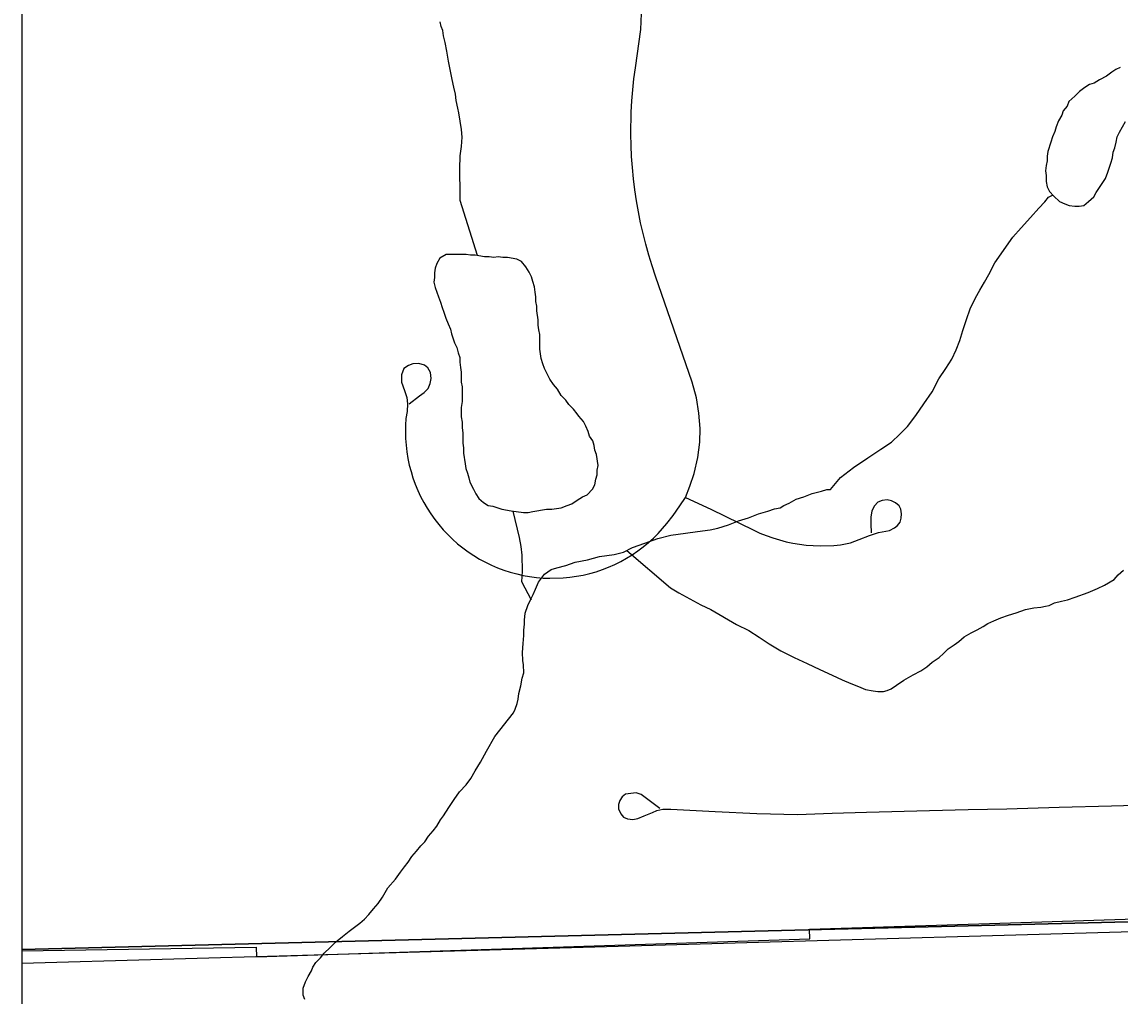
# Model space of a CAD drawing. Extents: x 103424 to 290657, y 38711 to 110967.
# Drawn here: x 103424 to 106298, y 43011 to 45561 of the extents above; entities that cross this region are included whole.
import ezdxf

# ---------------------------------------------------------------- set-up
doc = ezdxf.new("R2010")
doc.units = 0
for name, color, linetype in [('GM_X_City_Street', 7, 'Continuous'), ('GM_X_Corporation', 7, 'Continuous'), ('GM_X_Minor_Lake', 7, 'Continuous'), ('GM_X_Minor_River', 7, 'Continuous'), ('GM_X_Rail_Line', 7, 'Continuous')]:
    doc.layers.add(name, color=color, linetype=linetype)

msp = doc.modelspace()

# ---------------------------------------------------------------- linework, layer by layer
at = {"layer": 'GM_X_City_Street'}
for points in [[(104436.8, 44561.5), (104464.4, 44582.3), (104476.5, 44591.1), (104486.5, 44601.5), (104492.1, 44614.4), (104494.9, 44628), (104493, 44643.2), (104485.7, 44655.2), (104476.9, 44662.4), (104462.4, 44666.8), (104446.8, 44666.4), (104435.2, 44662), (104423.6, 44653.6), (104416.8, 44637.2), (104417.2, 44618.4), (104424.8, 44595.9), (104431.2, 44578.3), (104432.8, 44561.1), (104431.6, 44541.4), (104428.8, 44523), (104427.7, 44505.5), (104427.2, 44488), (104427.7, 44470.5), (104429, 44453), (104431, 44435.5), (104434, 44418.2), (104437.5, 44401), (104442, 44384), (104447, 44367.3), (104453.1, 44350.8), (104459.9, 44334.6), (104467.2, 44318.7), (104475.2, 44303.1), (104484, 44288), (104493.6, 44273.3), (104503.9, 44259), (104514.7, 44245.1), (104526, 44231.8), (104538.1, 44219.1), (104550.7, 44206.8), (104563.8, 44195.3), (104577.6, 44184.2), (104591.7, 44173.8), (104606.3, 44164.2), (104621.4, 44155.1), (104636.7, 44146.8), (104652.6, 44139.1), (104668.7, 44132.2), (104685.1, 44126.1), (104701.7, 44120.7), (104718.8, 44116), (104735.9, 44112.2), (104752, 44109.3), (104770.4, 44106.8), (104788, 44105.3), (104805.4, 44104.7), (104840.6, 44105.7), (104858, 44107.3), (104875.4, 44109.9), (104892.5, 44113.1), (104909.6, 44117.2), (104926.5, 44122), (104942.8, 44127.5), (104959.2, 44133.9), (104975.3, 44141), (104990.9, 44148.8), (105006.3, 44157.3), (105021.1, 44166.5), (105035.7, 44176.3), (105049.6, 44186.9), (105063.2, 44198), (105076.3, 44209.7), (105088.6, 44222.1), (105100.4, 44234.9), (105111.8, 44248.3), (105128.4, 44268.7), (105145.9, 44294.7), (105160.3, 44316.1), (105171.9, 44345.9), (105182.9, 44379), (105192.6, 44421.2), (105197.8, 44461.4), (105199.1, 44497.1), (105195, 44537.3), (105189.5, 44576.7), (105177.9, 44618.2), (105130, 44756.7), (105082.2, 44895.3), (105072.8, 44923), (105064.3, 44950.9), (105056.3, 44978.9), (105049.2, 45007.2), (105042.7, 45035.6), (105037.2, 45064.2), (105032.1, 45092.9), (105027.9, 45121.7), (105024.4, 45150.7), (105021.4, 45179.7), (105019.4, 45208.8), (105018.1, 45237.8), (105017.4, 45267), (105018.4, 45325.2), (105020.2, 45354.4), (105022.5, 45383.4), (105025.5, 45412.4), (105029.3, 45441.3), (105043.7, 45540.9), (105045.5, 45583.3)], [(105160.3, 44316.1), (105226.4, 44285.4), (105339, 44230.5), (105355.3, 44223), (105371.9, 44216.3), (105388.8, 44210.2), (105406.2, 44205), (105423.5, 44200.5), (105441.1, 44196.8), (105458.8, 44193.9), (105476.6, 44191.7), (105494.5, 44190.3), (105512.6, 44189.6), (105548.4, 44190.7), (105566.3, 44192.5), (105591.8, 44197.7), (105615.3, 44206), (105641.5, 44216.4), (105665.1, 44224.5), (105694.2, 44230.2), (105707.6, 44236.4), (105715.6, 44242.6), (105722.2, 44251.7), (105725.1, 44261.9), (105725.9, 44273.6), (105724.1, 44285.3), (105719.2, 44294.7), (105710.2, 44302.5), (105699.6, 44307.6), (105688.5, 44310), (105674.8, 44308.3), (105663.8, 44303.9), (105654.6, 44294.7), (105648.2, 44281), (105645.7, 44264.8), (105645.2, 44247.4), (105645.9, 44223.6)], [(105093, 43502), (105044, 43538.6), (105031, 43542.8), (105003.2, 43539.2), (104994.9, 43532.5), (104988.7, 43523.1), (104984.6, 43512.3), (104985.1, 43501), (104990.8, 43488.5), (104998, 43479.8), (105008.8, 43475.1), (105022.3, 43473.6), (105035.7, 43476.2), (105052.2, 43482.9), (105073.9, 43491.7), (105085.7, 43496.8), (105100.7, 43499.9), (105121.9, 43500.5), (105238.2, 43494.3), (105347.4, 43488.8), (105453.8, 43486.6), (105543.8, 43489.5), (105633.7, 43492.5), (105798.7, 43496.6), (105899.9, 43499.1), (106001.1, 43501.6), (106138.2, 43505.4), (106275.2, 43509.3), (106431.8, 43513.7)]]:
    msp.add_lwpolyline(points, dxfattribs=at)
at = {"layer": 'GM_X_Corporation'}
for points in [[(103423.7, 96534.8), (103423.7, 38711.2), (175679.7, 38711.2), (175679.7, 110967.2), (119699, 110967.2), (119716.9, 106542.5), (119719.8, 106322.8), (119720.8, 106006.3), (119709.7, 99445.7), (119706.4, 99064.2), (119663.9, 96690), (117026.4, 96688.2), (115542.1, 96665), (105081.7, 96574.5)], [(103423.7, 43132.7), (103423.7, 38711.2), (119963.5, 38711.2), (119934.2, 43543), (116952, 43470.9), (108691.3, 43264.4)]]:
    msp.add_lwpolyline(points, close=True, dxfattribs=at)
for points in [[(103423.7, 70904.9), (103423.7, 43132.7), (108691.3, 43264.4), (116952, 43470.9), (119934.2, 43543), (119908.2, 46302.1), (119859.8, 51426.6), (119800.4, 57496.9), (119747.3, 63220.6), (119711.4, 67089.1)], [(103915.8, 48379.3), (103918.7, 48227.5), (103423.7, 48197.7), (103423.7, 43129.9), (104036.8, 43138.7), (104037.8, 43113.5), (104545.5, 43130), (105485.4, 43160.7), (105484.9, 43185.9), (106011, 43203.1), (108630.1, 43286.9), (108696.6, 43288.9), (109741.2, 43311.5), (111918.6, 43359.3), (112798.1, 43384.6), (113104.4, 43393), (114284.5, 43429.3), (115454.2, 43457), (116953.7, 43492.4), (117668.8, 43508.8)]]:
    msp.add_lwpolyline(points, dxfattribs=at)
at = {"layer": 'GM_X_Minor_Lake'}
for points in [[(106286.7, 45436.6), (106275.9, 45429.4), (106261.8, 45419.3), (106243.7, 45409.2), (106229.6, 45401.2), (106217.5, 45397.2), (106205.4, 45389.1), (106191.4, 45379), (106179.3, 45366.9), (106163.2, 45352.8), (106159.1, 45340.7), (106149.1, 45328.7), (106145, 45316.6), (106137, 45302.5), (106130.9, 45286.3), (106126.9, 45274.3), (106120.9, 45260.1), (106116.8, 45246), (106108.8, 45221.9), (106106.7, 45209.8), (106106.7, 45197.7), (106104.7, 45185.6), (106102.7, 45171.5), (106104.7, 45159.4), (106104.7, 45143.3), (106106.7, 45129.2), (106112.7, 45117.1), (106124.7, 45105), (106138.8, 45090.9), (106152.9, 45084.8), (106164.9, 45080.8), (106179, 45078.8), (106191.1, 45078.7), (106203.1, 45080.8)], [(106298, 45441.5), (106286.7, 45436.6)], [(106203.1, 45080.8), (106215.2, 45090.8), (106229.3, 45102.9), (106235.4, 45115), (106259.5, 45151.3), (106265.6, 45167.4), (106273.7, 45191.6), (106277.7, 45205.7), (106279.7, 45219.8), (106283.7, 45231.9), (106287.8, 45246), (106289.8, 45260.1), (106295.8, 45272.2), (106312, 45300.4)], [(104694.6, 44944.3), (104682.5, 44944.3), (104670.4, 44946.3), (104658.4, 44944.3), (104646.3, 44946.3), (104634.2, 44946.3), (104610.1, 44950.4), (104598, 44950.4), (104586, 44952.4), (104547.8, 44952.4), (104533.7, 44952.4), (104517.6, 44942.4), (104509.5, 44928.3), (104505.5, 44916.2), (104503.5, 44904.1), (104503.5, 44892), (104501.4, 44879.9), (104505.4, 44865.8), (104513.5, 44841.6), (104519.5, 44827.5), (104523.5, 44813.4), (104527.5, 44801.3), (104533.5, 44785.2), (104539.6, 44771.1), (104545.6, 44756.9), (104547.6, 44744.9), (104555.6, 44720.7), (104561.6, 44708.6), (104565.6, 44694.5), (104569.6, 44682.4), (104569.6, 44670.3), (104571.6, 44656.2), (104573.6, 44644.1), (104573.6, 44617.9), (104575.6, 44605.8), (104575.6, 44581.6), (104575.6, 44567.5), (104573.6, 44551.4), (104573.5, 44527.2), (104575.5, 44513.1), (104575.5, 44499), (104577.5, 44484.9), (104577.5, 44458.7), (104579.5, 44446.6), (104579.5, 44432.5), (104583.5, 44404.2), (104585.5, 44392.2), (104589.5, 44380.1), (104593.5, 44368), (104595.5, 44355.9), (104605.6, 44337.7), (104611.6, 44325.6), (104619.6, 44313.5), (104631.7, 44303.5), (104643.8, 44295.4)], [(104881.2, 44529.5), (104877.2, 44535.1), (104867.2, 44547.2), (104855.1, 44559.3), (104847.1, 44571.4), (104835.1, 44583.5), (104825, 44599.6), (104815, 44611.7), (104804.9, 44625.8), (104790.9, 44654.1), (104786.9, 44666.2), (104782.8, 44680.3), (104778.8, 44704.4), (104778.9, 44742.7), (104776.9, 44754.8), (104774.9, 44766.9), (104774.9, 44781), (104770.9, 44805.2), (104770.9, 44817.3), (104768.9, 44829.4), (104768.9, 44841.5), (104766.9, 44853.6), (104764.9, 44867.7), (104760.9, 44881.8), (104756.9, 44893.9), (104750.9, 44906), (104742.8, 44920.1), (104730.8, 44934.2), (104718.7, 44940.3), (104694.6, 44944.3)], [(104643.8, 44295.4), (104655.8, 44293.4), (104679.9, 44285.3), (104704.1, 44281.3), (104736.2, 44277.2), (104748.3, 44277.2), (104760.4, 44279.2), (104796.6, 44285.3), (104810.7, 44285.2), (104834.8, 44289.3), (104850.9, 44295.3), (104863, 44299.3), (104877.1, 44309.4), (104891.1, 44317.5), (104903.2, 44323.5), (104917.3, 44337.6), (104923.3, 44349.7), (104925.4, 44363.8), (104929.4, 44375.9), (104929.4, 44388), (104931.4, 44400.1), (104927.4, 44428.3), (104923.4, 44440.4), (104921.4, 44452.5), (104917.4, 44464.6), (104909.4, 44476.7), (104905.4, 44488.8), (104899.3, 44502.9), (104893.3, 44515), (104881.2, 44529.5)]]:
    msp.add_lwpolyline(points, dxfattribs=at)
at = {"layer": 'GM_X_Minor_River'}
for points in [[(104616, 44949.4), (104570.9, 45093.3), (104570.7, 45105.4), (104570.5, 45117.5), (104570.2, 45133.7), (104569.9, 45151.9), (104569.5, 45176.1), (104570.9, 45210.5), (104574.5, 45234.8), (104576.2, 45259), (104573.8, 45279.2), (104567, 45323.5), (104564.8, 45335.6), (104560.4, 45355.8), (104558.1, 45371.9), (104553.8, 45390), (104549.4, 45410.1), (104545, 45432.3), (104540.5, 45458.5), (104536, 45484.6), (104531.6, 45506.8), (104527.3, 45524.9), (104525, 45539), (104520.8, 45549), (104518.6, 45561.1)], [(105299.4, 44254.8), (105325.4, 44263.3), (105351.5, 44273.8), (105375.6, 44280.3), (105393.7, 44286.6), (105407.7, 44288.9), (105417.7, 44295.1), (105431.7, 44301.4), (105449.7, 44311.8), (105469.8, 44318.2), (105491.9, 44326.6), (105516, 44333.1), (105530, 44337.4), (105540.1, 44337.5), (105565.8, 44368.2), (105599.7, 44395.1), (105637.6, 44419.9), (105671.5, 44442.7), (105699.5, 44461.4), (105721.3, 44481.9), (105741.1, 44502.4), (105762.8, 44531.1), (105784.5, 44561.7), (105806.2, 44592.4), (105823.8, 44627), (105841.5, 44653.6), (105857.2, 44678.1), (105868.9, 44702.5), (105878.6, 44726.9), (105886.2, 44753.3), (105895.9, 44781.7), (105905.5, 44810.2), (105919.1, 44838.7), (105930.9, 44859.1), (105942.6, 44879.5), (105954.4, 44899.9), (105970, 44930.4), (106017.3, 44997.9), (106039.1, 45022.5), (106062.9, 45049.1), (106084.7, 45073.7), (106100.5, 45090.2), (106110.4, 45102.4), (106122.4, 45108.7)], [(104756.9, 44047), (104732, 44095.1), (104733.6, 44123.3), (104733, 44165.6), (104730.6, 44187.8), (104726.2, 44211.9), (104709.2, 44280.6)], [(104164.2, 43001.7), (104159.9, 43013.8), (104159.6, 43032), (104165.4, 43048.2), (104173.2, 43062.5), (104181.1, 43076.8), (104184.9, 43086.9), (104192.8, 43099.2), (104204.7, 43111.5), (104214.6, 43123.8), (104230.5, 43138.2), (104244.4, 43152.6), (104262.3, 43167), (104280.2, 43181.4), (104294.1, 43191.8), (104308.1, 43202.1), (104320, 43212.4), (104331.9, 43224.7), (104343.8, 43239), (104355.7, 43253.4), (104367.5, 43269.7), (104381.2, 43294.2), (104401, 43316.8), (104414.8, 43335.2), (104424.7, 43349.5), (104434.6, 43361.8), (104444.4, 43376.1), (104456.3, 43390.4), (104468.1, 43404.7), (104478.1, 43415), (104487.9, 43429.3), (104499.8, 43443.6), (104509.7, 43455.9), (104519.5, 43472.2), (104527.4, 43482.5), (104533.3, 43492.7), (104543.1, 43507), (104554.9, 43525.3), (104568.7, 43545.8), (104586.5, 43564.3), (104598.4, 43580.6), (104610.1, 43601), (104623.9, 43623.4), (104639.5, 43652), (104661.1, 43690.7), (104710.5, 43752.2), (104714.4, 43762.3), (104720.2, 43776.6), (104722, 43788.7), (104723.8, 43802.9), (104729.5, 43823.2), (104733.2, 43843.4), (104737, 43857.6), (104736.6, 43877.8), (104734.4, 43889.9), (104734.1, 43910.1), (104735.7, 43934.4), (104737.4, 43954.6), (104737.1, 43968.8), (104738.9, 43984.9), (104738.7, 43995), (104740.4, 44013.3), (104748.1, 44033.6), (104755.9, 44049.9), (104761.8, 44062.1), (104767.6, 44076.3), (104775.4, 44094.6), (104791.2, 44115.1), (104809.1, 44127.5), (104823.2, 44131.8), (104847.3, 44138.2), (104871.3, 44146.7), (104903.5, 44153.3), (104935.7, 44161.9), (104973.9, 44166.6), (104998, 44173.1), (105022, 44185.6), (105054.2, 44196.2), (105088.2, 44208.9), (105122.4, 44217.5), (105204.9, 44229), (105225.1, 44231.3), (105245.2, 44235.7), (105273.3, 44244.2), (105299.4, 44254.8)], [(105006.4, 44177.4), (105120.7, 44080.1), (105143.1, 44066.3), (105171.6, 44050.6), (105200.1, 44034.9), (105226.6, 44023.3), (105293.8, 43984), (105326.4, 43968.3), (105352.9, 43950.6), (105379.4, 43932.9), (105410, 43915.2), (105444.6, 43897.5), (105479.2, 43882), (105511.7, 43866.3), (105544.3, 43850.7), (105570.7, 43839), (105593.1, 43829.3), (105613.4, 43821.5), (105631.7, 43813.8), (105651.9, 43810.1), (105664, 43808.2), (105678.2, 43808.5), (105688.2, 43810.6), (105698.2, 43814.9), (105712.2, 43825.2), (105732.2, 43837.6), (105756.1, 43852.2), (105776.1, 43862.6), (105792.1, 43873), (105806, 43885.3), (105824, 43897.7), (105835.9, 43908), (105847.8, 43920.3), (105863.8, 43930.7), (105875.7, 43939), (105889.7, 43951.3), (105907.6, 43961.7), (105923.7, 43970.1), (105939.7, 43978.4), (105951.6, 43986.7), (105967.7, 43993), (105985.7, 44001.4), (106005.7, 44007.8), (106025.8, 44014.2), (106049.9, 44022.7), (106072, 44027.1), (106090.1, 44029.4), (106102.2, 44031.6), (106112.3, 44033.8), (106126.3, 44040.1), (106144.4, 44044.4), (106160.4, 44048.7), (106180.5, 44055.1), (106214.6, 44067.8), (106238.6, 44078.3), (106256.7, 44086.7), (106282.6, 44101.2), (106292.5, 44113.5), (106306.4, 44125.9)]]:
    msp.add_lwpolyline(points, dxfattribs=at)
at = {"layer": 'GM_X_Rail_Line'}
msp.add_lwpolyline([(103423.7, 43097.6), (108679.4, 43247.4), (116958, 43465.4), (121815.2, 43564.4), (126929.9, 43718), (126994.3, 43782.4), (126944.8, 46442.1), (126989.3, 46496.6), (133017.7, 46606.6), (136395.4, 46646.5), (144375.8, 46798.7), (146504.9, 45437.9), (151249.2, 45325.6)], dxfattribs=at)

doc.saveas('drawing.dxf')
